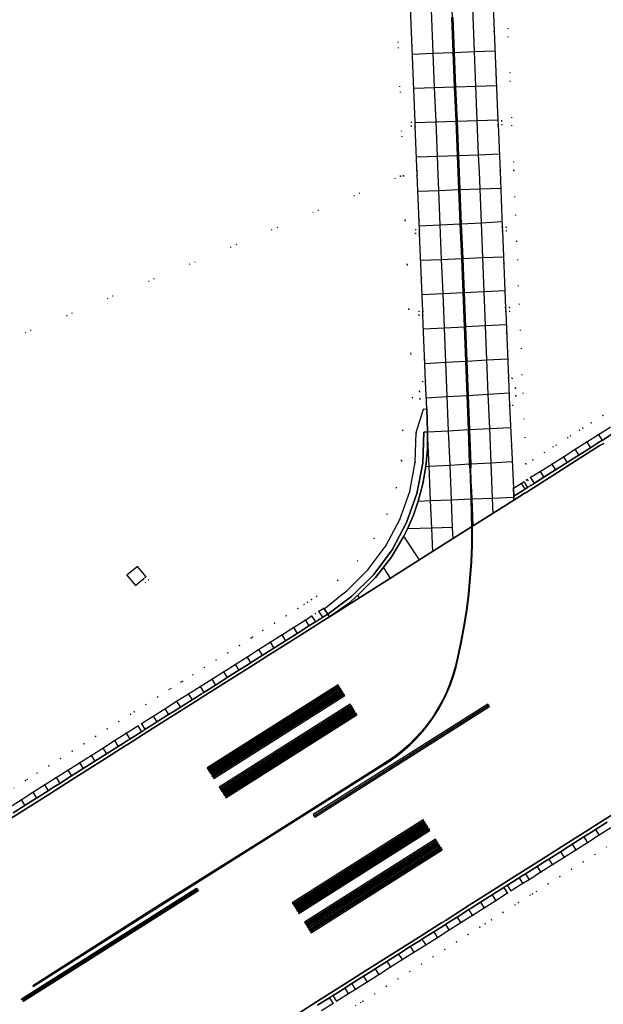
# Model space of a CAD drawing. Header units: metres. Extents: x 174791 to 179073, y 406431 to 409043.
# Tile 269 of 314: x 177790 to 177874, y 408029 to 408172. Entities that reach past the tile are written whole.
import ezdxf

# ---------------------------------------------------------------- set-up
doc = ezdxf.new("R2010")
doc.units = ezdxf.units.M
doc.linetypes.add('DOT', pattern=[6.35, 0, -6.35])
for name, color, linetype in [('terreindeelbegroeid', 254, 'DOT'), ('terreindeelonbegroeid', 254, 'DOT'), ('wegdeel_molgoot', 254, 'Continuous'), ('wegdeel_opstelplaats', 254, 'Continuous'), ('wegdeel_rijbaan', 254, 'Continuous'), ('wegdeel_rolbaan', 254, 'Continuous'), ('wegdeel_start_landingsbaan', 254, 'Continuous'), ('weginrichtingselement_markering_vliegtuigverharding', 254, 'Continuous'), ('weginrichtingselement_voeg_vliegtuigverharding', 254, 'Continuous')]:
    doc.layers.add(name, color=color, linetype=linetype)

msp = doc.modelspace()

# ---------------------------------------------------------------- linework, layer by layer
at = {"layer": 'terreindeelbegroeid'}
for points in [[(177857.673, 408234.903, 0), (177859.114, 408202.646, 0), (177861.28, 408149.804, 0), (177859.283, 408149.705, 0), (177859.008, 408156.402, 0), (177859.588, 408156.426, 0), (177859.564, 408157.005, 0), (177858.984, 408156.982, 0), (177857.281, 408198.521, 0), (177857.86, 408198.545, 0), (177857.836, 408199.124, 0), (177857.257, 408199.1, 0), (177857.138, 408201.997, 0), (177855.648, 408235.407, 0)], [(177846.97, 408156.807, 0), (177846.39, 408156.784, 0), (177846.413, 408156.204, 0), (177846.993, 408156.228, 0), (177847.281, 408149.109, 0), (177845.283, 408149.01, 0), (177843.486, 408193.42, 0), (177845.476, 408193.714, 0)], [(177863.027, 408107.253, 0), (177863.123, 408104.916, 0), (177862.738, 408104.668, 0), (177862.357, 408104.425, 0), (177861.239, 408103.727, 0), (177860.96, 408109.9, 0), (177860.678, 408115.706, 0), (177861.146, 408115.708, 0), (177861.595, 408117.122, 0), (177861.532, 408118.222, 0), (177861.026, 408119.702, 0), (177860.514, 408119.69, 0), (177860.119, 408129.311, 0), (177860.699, 408129.335, 0), (177860.675, 408129.915, 0), (177860.096, 408129.891, 0), (177859.64, 408140.986, 0), (177860.22, 408141.01, 0), (177860.196, 408141.59, 0), (177859.617, 408141.566, 0), (177859.283, 408149.705, 0), (177861.28, 408149.804, 0)], [(177847.599, 408141.262, 0), (177847.019, 408141.239, 0), (177847.043, 408140.659, 0), (177847.622, 408140.682, 0), (177848.078, 408129.425, 0), (177847.498, 408129.401, 0), (177847.522, 408128.822, 0), (177848.101, 408128.845, 0), (177848.492, 408119.191, 0), (177848.045, 408119.189, 0), (177847.596, 408117.775, 0), (177847.659, 408116.675, 0), (177848.172, 408115.174, 0), (177847.146, 408111.832, 0), (177846.993, 408107.511, 0), (177846.19, 408103.262, 0), (177844.755, 408099.183, 0), (177842.721, 408095.367, 0), (177840.135, 408091.902, 0), (177837.056, 408088.866, 0), (177836.3, 408088.261, 0), (177834.703, 408086.966, 0), (177835.76, 408090.397, 0), (177838.623, 408093.22, 0), (177841.027, 408096.442, 0), (177842.919, 408099.99, 0), (177844.253, 408103.783, 0), (177845, 408107.733, 0), (177845.157, 408112.167, 0), (177846.586, 408116.823, 0), (177845.283, 408149.01, 0), (177847.281, 408149.109, 0)], [(177805.16, 408091.186, 0), (177806.475, 408089.635, 0), (177807.472, 408090.504, 0), (177807.866, 408090.051, 0), (177808.318, 408090.446, 0), (177807.924, 408090.898, 0), (177806.654, 408092.395, 0)]]:
    msp.add_polyline3d(points, close=True, dxfattribs=at)
for points in [[(177875.877, 408115.35, 0), (177874.184, 408114.279, 0), (177872.49, 408113.207, 0), (177871.295, 408112.451, 0), (177870.797, 408112.136, 0), (177869.522, 408111.33, 0), (177869.103, 408111.065, 0), (177867.41, 408109.994, 0), (177866.974, 408109.718, 0), (177865.716, 408108.922, 0), (177864.042, 408107.863, 0), (177863.027, 408107.253, 0), (177861.28, 408149.804, 0), (177859.114, 408202.646, 0)], [(177843.486, 408193.42, 0), (177845.283, 408149.01, 0), (177844.856, 408148.989, 0), (177623.793, 408056.686, 0)], [(177623.793, 408056.686, 0), (177844.856, 408148.989, 0), (177845.283, 408149.01, 0), (177846.586, 408116.823, 0), (177845.157, 408112.167, 0), (177845, 408107.733, 0), (177844.253, 408103.783, 0), (177842.919, 408099.99, 0), (177841.027, 408096.442, 0), (177838.623, 408093.22, 0), (177835.76, 408090.397, 0), (177832.686, 408088.065, 0), (177831.944, 408087.606, 0), (177831.371, 408087.237, 0), (177830.861, 408086.878, 0), (177829.962, 408086.3, 0), (177828.275, 408085.235, 0), (177826.579, 408084.166, 0), (177824.884, 408083.096, 0), (177823.398, 408082.158, 0), (177823.189, 408082.027, 0), (177821.494, 408080.957, 0), (177819.799, 408079.887, 0), (177818.103, 408078.818, 0), (177816.408, 408077.749, 0), (177814.713, 408076.679, 0), (177813.233, 408075.746, 0), (177813.018, 408075.61, 0), (177811.557, 408074.688, 0), (177811.322, 408074.54, 0), (177809.627, 408073.47, 0), (177807.932, 408072.401, 0), (177806.224, 408071.323, 0), (177805.69, 408070.975, 0), (177804.008, 408069.912, 0), (177802.314, 408068.842, 0), (177800.619, 408067.771, 0), (177798.924, 408066.701, 0), (177797.23, 408065.63, 0), (177795.535, 408064.56, 0), (177793.841, 408063.489, 0), (177792.146, 408062.418, 0), (177790.721, 408061.518, 0), (177790.451, 408061.348, 0), (177788.757, 408060.277, 0)], [(177875.253, 408112.589, 0), (177873.56, 408111.517, 0), (177871.866, 408110.446, 0), (177870.173, 408109.375, 0), (177868.479, 408108.304, 0), (177866.786, 408107.232, 0), (177865.092, 408106.161, 0), (177863.712, 408105.332, 0), (177863.241, 408104.992, 0), (177863.123, 408104.916, 0), (177863.027, 408107.253, 0), (177864.042, 408107.863, 0), (177865.716, 408108.922, 0), (177866.974, 408109.718, 0), (177867.41, 408109.994, 0), (177869.103, 408111.065, 0), (177869.522, 408111.33, 0), (177870.797, 408112.136, 0), (177871.295, 408112.451, 0), (177872.49, 408113.207, 0), (177874.184, 408114.279, 0), (177875.877, 408115.35, 0)], [(177788.757, 408060.277, 0), (177790.451, 408061.348, 0), (177790.721, 408061.518, 0), (177792.146, 408062.418, 0), (177793.841, 408063.489, 0), (177795.535, 408064.56, 0), (177797.23, 408065.63, 0), (177798.924, 408066.701, 0), (177800.619, 408067.771, 0), (177802.314, 408068.842, 0), (177804.008, 408069.912, 0), (177805.69, 408070.975, 0), (177806.224, 408071.323, 0), (177807.932, 408072.401, 0), (177809.627, 408073.47, 0), (177811.322, 408074.54, 0), (177811.557, 408074.688, 0), (177813.018, 408075.61, 0), (177813.233, 408075.746, 0), (177814.713, 408076.679, 0), (177816.408, 408077.749, 0), (177818.103, 408078.818, 0), (177819.799, 408079.887, 0), (177821.494, 408080.957, 0), (177823.189, 408082.027, 0), (177823.398, 408082.158, 0), (177824.884, 408083.096, 0), (177826.579, 408084.166, 0), (177828.275, 408085.235, 0), (177829.962, 408086.3, 0), (177830.861, 408086.878, 0), (177831.371, 408087.237, 0), (177831.944, 408087.606, 0), (177832.686, 408088.065, 0), (177835.76, 408090.397, 0), (177834.703, 408086.966, 0), (177833.8, 408086.248, 0), (177833.74, 408086.366, 0), (177833.013, 408085.915, 0), (177832.488, 408085.577, 0), (177831.977, 408085.218, 0), (177831.037, 408084.613, 0), (177829.342, 408083.544, 0), (177827.647, 408082.474, 0), (177825.951, 408081.405, 0), (177824.256, 408080.335, 0), (177822.561, 408079.266, 0), (177820.866, 408078.196, 0), (177819.171, 408077.127, 0), (177817.475, 408076.057, 0), (177815.78, 408074.988, 0), (177814.085, 408073.918, 0), (177812.39, 408072.849, 0), (177810.694, 408071.779, 0), (177808.999, 408070.71, 0), (177807.304, 408069.64, 0), (177806.771, 408069.292, 0), (177805.076, 408068.222, 0), (177803.382, 408067.151, 0), (177801.687, 408066.08, 0), (177799.993, 408065.01, 0), (177798.298, 408063.939, 0), (177796.603, 408062.869, 0), (177794.909, 408061.798, 0), (177793.214, 408060.728, 0), (177791.52, 408059.657, 0), (177789.825, 408058.587, 0), (177788.13, 408057.516, 0)], [(177833.372, 408027.968, 0), (177835.066, 408029.043, 0), (177835.597, 408029.373, 0), (177837.289, 408030.441, 0), (177838.331, 408031.075, 0), (177840.026, 408032.148, 0), (177841.721, 408033.221, 0), (177843.416, 408034.294, 0), (177845.111, 408035.367, 0), (177846.806, 408036.44, 0), (177848.501, 408037.513, 0), (177850.196, 408038.586, 0), (177851.89, 408039.658, 0), (177853.585, 408040.731, 0), (177855.28, 408041.804, 0), (177856.975, 408042.877, 0), (177858.67, 408043.95, 0), (177860.365, 408045.023, 0), (177860.886, 408045.36, 0), (177862.584, 408046.431, 0), (177863.503, 408046.992, 0), (177865.198, 408048.064, 0), (177866.892, 408049.135, 0), (177868.587, 408050.207, 0), (177870.281, 408051.278, 0), (177871.976, 408052.35, 0), (177873.67, 408053.422, 0), (177875.365, 408054.493, 0)], [(177874.739, 408051.731, 0), (177873.045, 408050.66, 0), (177871.35, 408049.588, 0), (177869.656, 408048.516, 0), (177867.961, 408047.445, 0), (177866.266, 408046.373, 0), (177864.559, 408045.293, 0), (177863.982, 408044.941, 0), (177863.639, 408044.732, 0), (177861.963, 408043.674, 0), (177861.443, 408043.338, 0), (177859.74, 408042.26, 0), (177858.045, 408041.187, 0), (177857.118, 408040.6, 0), (177856.35, 408040.114, 0), (177854.655, 408039.041, 0), (177852.96, 408037.968, 0), (177851.265, 408036.896, 0), (177849.57, 408035.823, 0), (177847.875, 408034.75, 0), (177846.18, 408033.677, 0), (177844.486, 408032.604, 0), (177842.791, 408031.531, 0), (177841.096, 408030.458, 0), (177839.386, 408029.376, 0), (177839.081, 408029.19, 0), (177838.343, 408028.741, 0)], [(177838.343, 408028.741, 0), (177839.081, 408029.19, 0), (177839.386, 408029.376, 0), (177841.096, 408030.458, 0), (177842.791, 408031.531, 0), (177844.486, 408032.604, 0), (177846.18, 408033.677, 0), (177847.875, 408034.75, 0), (177849.57, 408035.823, 0), (177851.265, 408036.896, 0), (177852.96, 408037.968, 0), (177854.655, 408039.041, 0), (177856.35, 408040.114, 0), (177857.118, 408040.6, 0), (177858.045, 408041.187, 0), (177859.74, 408042.26, 0), (177861.443, 408043.338, 0), (177861.963, 408043.674, 0), (177863.639, 408044.732, 0), (177863.982, 408044.941, 0), (177864.559, 408045.293, 0), (177866.266, 408046.373, 0), (177867.961, 408047.445, 0), (177869.656, 408048.516, 0), (177871.35, 408049.588, 0), (177873.045, 408050.66, 0), (177874.739, 408051.731, 0)]]:
    msp.add_polyline3d(points, dxfattribs=at)
at = {"layer": 'terreindeelonbegroeid'}
for points in [[(177846.993, 408156.228, 0), (177846.413, 408156.204, 0), (177846.39, 408156.784, 0), (177846.97, 408156.807, 0)], [(177859.008, 408156.402, 0), (177858.984, 408156.982, 0), (177859.564, 408157.005, 0), (177859.588, 408156.426, 0)], [(177847.622, 408140.682, 0), (177847.043, 408140.659, 0), (177847.019, 408141.239, 0), (177847.599, 408141.262, 0)], [(177859.64, 408140.986, 0), (177859.617, 408141.566, 0), (177860.196, 408141.59, 0), (177860.22, 408141.01, 0)], [(177848.101, 408128.845, 0), (177847.522, 408128.822, 0), (177847.498, 408129.401, 0), (177848.078, 408129.425, 0)], [(177860.119, 408129.311, 0), (177860.096, 408129.891, 0), (177860.675, 408129.915, 0), (177860.699, 408129.335, 0)], [(177848.651, 408115.232, 0), (177848.172, 408115.174, 0), (177847.659, 408116.675, 0), (177847.596, 408117.775, 0), (177848.045, 408119.189, 0), (177848.492, 408119.191, 0)], [(177860.678, 408115.706, 0), (177860.514, 408119.69, 0), (177861.026, 408119.702, 0), (177861.532, 408118.222, 0), (177861.595, 408117.122, 0), (177861.146, 408115.708, 0)], [(177863.774, 408104.147, 0), (177863.338, 408103.872, 0), (177863.268, 408103.828, 0), (177862.785, 408104.593, 0), (177862.738, 408104.668, 0), (177863.123, 408104.916, 0), (177863.241, 408104.992, 0), (177863.302, 408104.895, 0)], [(177864.264, 408104.457, 0), (177863.774, 408104.147, 0), (177863.302, 408104.895, 0), (177863.241, 408104.992, 0), (177863.712, 408105.332, 0), (177863.792, 408105.205, 0)], [(177807.472, 408090.504, 0), (177807.924, 408090.898, 0), (177808.318, 408090.446, 0), (177807.866, 408090.051, 0)], [(177833.043, 408084.696, 0), (177832.516, 408084.364, 0), (177832.056, 408085.093, 0), (177831.977, 408085.218, 0), (177832.488, 408085.577, 0)], [(177833.572, 408085.03, 0), (177833.448, 408084.952, 0), (177833.043, 408084.696, 0), (177832.488, 408085.577, 0), (177833.013, 408085.915, 0), (177833.111, 408085.761, 0)], [(177807.838, 408068.794, 0), (177807.305, 408068.447, 0), (177806.865, 408069.143, 0), (177806.771, 408069.292, 0), (177807.304, 408069.64, 0), (177807.403, 408069.483, 0)], [(177860.886, 408045.36, 0), (177860.365, 408045.023, 0), (177860.232, 408045.234, 0), (177859.83, 408045.868, 0), (177860.353, 408046.206, 0), (177860.756, 408045.565, 0)], [(177835.597, 408029.373, 0), (177835.066, 408029.043, 0), (177834.945, 408029.234, 0), (177834.53, 408029.887, 0), (177835.063, 408030.219, 0), (177835.473, 408029.569, 0)]]:
    msp.add_polyline3d(points, close=True, dxfattribs=at)
at = {"layer": 'wegdeel_molgoot'}
msp.add_polyline3d([(177834.557, 408085.081, 0), (177834.295, 408085.486, 0), (177837.776, 408088.079, 0), (177840.96, 408091.226, 0), (177843.635, 408094.816, 0), (177845.741, 408098.767, 0), (177847.23, 408102.989, 0), (177848.069, 408107.387, 0), (177848.237, 408111.861, 0), (177848.787, 408111.914, 0), (177848.768, 408109.404, 0), (177848.542, 408106.904, 0), (177848.093, 408104.361, 0), (177847.431, 408101.865, 0), (177846.721, 408099.829, 0), (177845.869, 408097.849, 0), (177845.351, 408096.808, 0), (177843.476, 408093.685, 0), (177841.241, 408090.809, 0), (177838.679, 408088.22, 0), (177837.24, 408086.984, 0)], close=True, dxfattribs=at)
for points in [[(177874.321, 408110.223, 0), (177873.676, 408109.878, 0), (177870.317, 408107.738, 0), (177866.959, 408105.598, 0), (177863.6, 408103.457, 0), (177863.045, 408103.077, 0), (177862.949, 408103.048, 0), (177861.296, 408102.022, 0), (177861.278, 408102.572, 0), (177862.687, 408103.462, 0), (177862.769, 408103.513, 0), (177862.886, 408103.587, 0), (177863.268, 408103.828, 0), (177863.338, 408103.872, 0), (177863.774, 408104.147, 0), (177864.264, 408104.457, 0), (177865.627, 408105.316, 0), (177866.705, 408105.998, 0), (177867.32, 408106.387, 0), (177869.014, 408107.458, 0), (177870.071, 408108.127, 0), (177870.707, 408108.53, 0), (177872.401, 408109.601, 0), (177873.437, 408110.256, 0), (177874.053, 408110.646, 0), (177874.094, 408110.672, 0), (177875.788, 408111.743, 0)], [(177788.664, 408056.671, 0), (177790.359, 408057.741, 0), (177790.577, 408057.879, 0), (177792.054, 408058.812, 0), (177793.748, 408059.882, 0), (177793.951, 408060.011, 0), (177794.547, 408060.387, 0), (177795.443, 408060.953, 0), (177797.137, 408062.023, 0), (177797.919, 408062.517, 0), (177798.832, 408063.094, 0), (177800.527, 408064.164, 0), (177801.301, 408064.653, 0), (177802.221, 408065.235, 0), (177803.916, 408066.306, 0), (177804.672, 408066.784, 0), (177805.249, 408067.148, 0), (177805.611, 408067.376, 0), (177807.305, 408068.447, 0), (177807.838, 408068.794, 0), (177808.634, 408069.297, 0), (177809.533, 408069.864, 0), (177811.228, 408070.933, 0), (177812.017, 408071.431, 0), (177812.923, 408072.003, 0), (177814.618, 408073.072, 0), (177815.408, 408073.57, 0), (177816.004, 408073.947, 0), (177816.314, 408074.142, 0), (177818.009, 408075.211, 0), (177819.37, 408076.07, 0), (177819.704, 408076.281, 0), (177821.399, 408077.35, 0), (177822.736, 408078.193, 0), (177823.095, 408078.42, 0), (177824.79, 408079.489, 0), (177826.101, 408080.317, 0), (177826.485, 408080.559, 0), (177826.719, 408080.707, 0), (177828.18, 408081.628, 0), (177829.875, 408082.698, 0), (177830.084, 408082.829, 0), (177831.571, 408083.767, 0), (177832.516, 408084.364, 0), (177833.043, 408084.696, 0), (177833.448, 408084.952, 0), (177833.572, 408085.03, 0), (177834.058, 408085.336, 0), (177834.295, 408085.486, 0), (177834.557, 408085.081, 0), (177834.295, 408084.96, 0), (177833.685, 408084.576, 0), (177830.325, 408082.448, 0), (177826.964, 408080.319, 0), (177826.357, 408079.911, 0), (177822.988, 408077.793, 0), (177819.619, 408075.675, 0), (177816.25, 408073.557, 0), (177815.658, 408073.173, 0), (177812.27, 408071.031, 0), (177808.889, 408068.893, 0), (177805.5, 408066.751, 0), (177804.933, 408066.371, 0), (177801.56, 408064.242, 0), (177798.178, 408062.107, 0), (177794.805, 408059.978, 0), (177794.217, 408059.59, 0), (177790.844, 408057.456, 0), (177787.473, 408055.323, 0)], [(177829.976, 408027.566, 0), (177833.345, 408029.702, 0), (177836.714, 408031.839, 0), (177840.083, 408033.975, 0), (177840.708, 408034.354, 0), (177844.075, 408036.485, 0), (177847.444, 408038.617, 0), (177850.811, 408040.748, 0), (177851.449, 408041.148, 0), (177854.816, 408043.284, 0), (177858.183, 408045.42, 0), (177861.55, 408047.556, 0), (177862.155, 408047.914, 0), (177865.525, 408050.048, 0), (177868.895, 408052.181, 0), (177872.265, 408054.314, 0), (177872.859, 408054.687, 0), (177876.23, 408056.821, 0)], [(177874.83, 408055.338, 0), (177873.136, 408054.267, 0), (177873.128, 408054.262, 0), (177872.535, 408053.887, 0), (177871.441, 408053.195, 0), (177869.747, 408052.124, 0), (177869.164, 408051.755, 0), (177868.052, 408051.052, 0), (177866.358, 408049.98, 0), (177865.793, 408049.624, 0), (177864.663, 408048.909, 0), (177862.969, 408047.837, 0), (177862.41, 408047.496, 0), (177862.051, 408047.277, 0), (177861.818, 408047.13, 0), (177860.353, 408046.206, 0), (177859.83, 408045.868, 0), (177858.452, 408044.995, 0), (177858.135, 408044.795, 0), (177856.44, 408043.722, 0), (177855.083, 408042.863, 0), (177854.745, 408042.649, 0), (177853.05, 408041.576, 0), (177851.714, 408040.73, 0), (177851.356, 408040.503, 0), (177851.077, 408040.327, 0), (177849.661, 408039.43, 0), (177847.966, 408038.358, 0), (177847.71, 408038.196, 0), (177846.271, 408037.285, 0), (177844.576, 408036.212, 0), (177844.342, 408036.064, 0), (177842.881, 408035.139, 0), (177841.186, 408034.066, 0), (177840.975, 408033.932, 0), (177840.358, 408033.541, 0), (177839.491, 408032.993, 0), (177837.796, 408031.92, 0), (177836.97, 408031.417, 0), (177836.755, 408031.287, 0), (177835.063, 408030.219, 0), (177834.53, 408029.887, 0), (177833.602, 408029.298, 0), (177832.836, 408028.813, 0)]]:
    msp.add_polyline3d(points, dxfattribs=at)
at = {"layer": 'wegdeel_opstelplaats'}
msp.add_polyline3d([(177807.924, 408090.898, 0), (177807.472, 408090.504, 0), (177806.475, 408089.635, 0), (177805.16, 408091.186, 0), (177806.654, 408092.395, 0)], close=True, dxfattribs=at)
at = {"layer": 'wegdeel_rijbaan'}
for points in [[(177848.787, 408111.914, 0), (177848.237, 408111.861, 0), (177848.069, 408107.387, 0), (177847.23, 408102.989, 0), (177845.741, 408098.767, 0), (177843.635, 408094.816, 0), (177840.96, 408091.226, 0), (177837.776, 408088.079, 0), (177834.295, 408085.486, 0), (177833.8, 408086.248, 0), (177834.703, 408086.966, 0), (177836.3, 408088.261, 0), (177837.056, 408088.866, 0), (177840.135, 408091.902, 0), (177842.721, 408095.367, 0), (177844.755, 408099.183, 0), (177846.19, 408103.262, 0), (177846.993, 408107.511, 0), (177847.146, 408111.832, 0), (177848.172, 408115.174, 0), (177848.651, 408115.232, 0)], [(177863.268, 408103.828, 0), (177862.886, 408103.587, 0), (177862.769, 408103.513, 0), (177862.687, 408103.462, 0), (177861.278, 408102.572, 0), (177861.239, 408103.727, 0), (177862.357, 408104.425, 0), (177862.738, 408104.668, 0), (177862.785, 408104.593, 0)], [(177833.8, 408086.248, 0), (177834.295, 408085.486, 0), (177834.058, 408085.336, 0), (177833.572, 408085.03, 0), (177833.111, 408085.761, 0), (177833.013, 408085.915, 0), (177833.74, 408086.366, 0)], [(177832.516, 408084.364, 0), (177831.571, 408083.767, 0), (177830.084, 408082.829, 0), (177829.875, 408082.698, 0), (177828.18, 408081.628, 0), (177826.719, 408080.707, 0), (177826.485, 408080.559, 0), (177826.101, 408080.317, 0), (177824.79, 408079.489, 0), (177823.095, 408078.42, 0), (177822.736, 408078.193, 0), (177821.399, 408077.35, 0), (177819.704, 408076.281, 0), (177819.37, 408076.07, 0), (177818.009, 408075.211, 0), (177816.314, 408074.142, 0), (177816.004, 408073.947, 0), (177815.408, 408073.57, 0), (177814.618, 408073.072, 0), (177812.923, 408072.003, 0), (177812.017, 408071.431, 0), (177811.228, 408070.933, 0), (177809.533, 408069.864, 0), (177808.634, 408069.297, 0), (177807.838, 408068.794, 0), (177807.403, 408069.483, 0), (177807.304, 408069.64, 0), (177808.999, 408070.71, 0), (177810.694, 408071.779, 0), (177812.39, 408072.849, 0), (177814.085, 408073.918, 0), (177815.78, 408074.988, 0), (177817.475, 408076.057, 0), (177819.171, 408077.127, 0), (177820.866, 408078.196, 0), (177822.561, 408079.266, 0), (177824.256, 408080.335, 0), (177825.951, 408081.405, 0), (177827.647, 408082.474, 0), (177829.342, 408083.544, 0), (177831.037, 408084.613, 0), (177831.977, 408085.218, 0), (177832.056, 408085.093, 0)], [(177860.365, 408045.023, 0), (177858.67, 408043.95, 0), (177856.975, 408042.877, 0), (177855.28, 408041.804, 0), (177853.585, 408040.731, 0), (177851.89, 408039.658, 0), (177850.196, 408038.586, 0), (177848.501, 408037.513, 0), (177846.806, 408036.44, 0), (177845.111, 408035.367, 0), (177843.416, 408034.294, 0), (177841.721, 408033.221, 0), (177840.026, 408032.148, 0), (177838.331, 408031.075, 0), (177837.289, 408030.441, 0), (177835.597, 408029.373, 0), (177835.473, 408029.569, 0), (177835.063, 408030.219, 0), (177836.755, 408031.287, 0), (177836.97, 408031.417, 0), (177837.796, 408031.92, 0), (177839.491, 408032.993, 0), (177840.358, 408033.541, 0), (177840.975, 408033.932, 0), (177841.186, 408034.066, 0), (177842.881, 408035.139, 0), (177844.342, 408036.064, 0), (177844.576, 408036.212, 0), (177846.271, 408037.285, 0), (177847.71, 408038.196, 0), (177847.966, 408038.358, 0), (177849.661, 408039.43, 0), (177851.077, 408040.327, 0), (177851.356, 408040.503, 0), (177851.714, 408040.73, 0), (177853.05, 408041.576, 0), (177854.745, 408042.649, 0), (177855.083, 408042.863, 0), (177856.44, 408043.722, 0), (177858.135, 408044.795, 0), (177858.452, 408044.995, 0), (177859.83, 408045.868, 0), (177860.232, 408045.234, 0)]]:
    msp.add_polyline3d(points, close=True, dxfattribs=at)
for points in [[(177875.788, 408111.743, 0), (177874.094, 408110.672, 0), (177874.053, 408110.646, 0), (177873.437, 408110.256, 0), (177872.401, 408109.601, 0), (177870.707, 408108.53, 0), (177870.071, 408108.127, 0), (177869.014, 408107.458, 0), (177867.32, 408106.387, 0), (177866.705, 408105.998, 0), (177865.627, 408105.316, 0), (177864.264, 408104.457, 0), (177863.792, 408105.205, 0), (177863.712, 408105.332, 0), (177865.092, 408106.161, 0), (177866.786, 408107.232, 0), (177868.479, 408108.304, 0), (177870.173, 408109.375, 0), (177871.866, 408110.446, 0), (177873.56, 408111.517, 0), (177875.253, 408112.589, 0)], [(177788.13, 408057.516, 0), (177789.825, 408058.587, 0), (177791.52, 408059.657, 0), (177793.214, 408060.728, 0), (177794.909, 408061.798, 0), (177796.603, 408062.869, 0), (177798.298, 408063.939, 0), (177799.993, 408065.01, 0), (177801.687, 408066.08, 0), (177803.382, 408067.151, 0), (177805.076, 408068.222, 0), (177806.771, 408069.292, 0), (177806.865, 408069.143, 0), (177807.305, 408068.447, 0), (177805.611, 408067.376, 0), (177805.249, 408067.148, 0), (177804.672, 408066.784, 0), (177803.916, 408066.306, 0), (177802.221, 408065.235, 0), (177801.301, 408064.653, 0), (177800.527, 408064.164, 0), (177798.832, 408063.094, 0), (177797.919, 408062.517, 0), (177797.137, 408062.023, 0), (177795.443, 408060.953, 0), (177794.547, 408060.387, 0), (177793.951, 408060.011, 0), (177793.748, 408059.882, 0), (177792.054, 408058.812, 0), (177790.577, 408057.879, 0), (177790.359, 408057.741, 0), (177788.664, 408056.671, 0)], [(177875.365, 408054.493, 0), (177873.67, 408053.422, 0), (177871.976, 408052.35, 0), (177870.281, 408051.278, 0), (177868.587, 408050.207, 0), (177866.892, 408049.135, 0), (177865.198, 408048.064, 0), (177863.503, 408046.992, 0), (177862.584, 408046.431, 0), (177860.886, 408045.36, 0), (177860.756, 408045.565, 0), (177860.353, 408046.206, 0), (177861.818, 408047.13, 0), (177862.051, 408047.277, 0), (177862.41, 408047.496, 0), (177862.969, 408047.837, 0), (177864.663, 408048.909, 0), (177865.793, 408049.624, 0), (177866.358, 408049.98, 0), (177868.052, 408051.052, 0), (177869.164, 408051.755, 0), (177869.747, 408052.124, 0), (177871.441, 408053.195, 0), (177872.535, 408053.887, 0), (177873.128, 408054.262, 0), (177873.136, 408054.267, 0), (177874.83, 408055.338, 0)], [(177832.836, 408028.813, 0), (177833.602, 408029.298, 0), (177834.53, 408029.887, 0), (177834.945, 408029.234, 0), (177835.066, 408029.043, 0), (177833.372, 408027.968, 0)]]:
    msp.add_polyline3d(points, dxfattribs=at)
at = {"layer": 'wegdeel_rolbaan'}
msp.add_polyline3d([(177857.281, 408198.521, 0), (177858.984, 408156.982, 0), (177859.008, 408156.402, 0), (177859.283, 408149.705, 0), (177859.617, 408141.566, 0), (177859.64, 408140.986, 0), (177860.096, 408129.891, 0), (177860.119, 408129.311, 0), (177860.514, 408119.69, 0), (177860.678, 408115.706, 0), (177860.96, 408109.9, 0), (177861.239, 408103.727, 0), (177861.278, 408102.572, 0), (177861.296, 408102.022, 0), (177852.559, 408096.481, 0), (177834.557, 408085.081, 0), (177837.24, 408086.984, 0), (177838.679, 408088.22, 0), (177841.241, 408090.809, 0), (177843.476, 408093.685, 0), (177845.351, 408096.808, 0), (177845.869, 408097.849, 0), (177846.721, 408099.829, 0), (177847.431, 408101.865, 0), (177848.093, 408104.361, 0), (177848.542, 408106.904, 0), (177848.768, 408109.404, 0), (177848.787, 408111.914, 0), (177848.651, 408115.232, 0), (177848.492, 408119.191, 0), (177848.101, 408128.845, 0), (177848.078, 408129.425, 0), (177847.622, 408140.682, 0), (177847.599, 408141.262, 0), (177847.281, 408149.109, 0), (177846.993, 408156.228, 0), (177846.97, 408156.807, 0), (177845.476, 408193.714, 0)], dxfattribs=at)
at = {"layer": 'wegdeel_start_landingsbaan'}
for points in [[(177787.473, 408055.323, 0), (177790.844, 408057.456, 0), (177794.217, 408059.59, 0), (177794.805, 408059.978, 0), (177798.178, 408062.107, 0), (177801.56, 408064.242, 0), (177804.933, 408066.371, 0), (177805.5, 408066.751, 0), (177808.889, 408068.893, 0), (177812.27, 408071.031, 0), (177815.658, 408073.173, 0), (177816.25, 408073.557, 0), (177819.619, 408075.675, 0), (177822.988, 408077.793, 0), (177826.357, 408079.911, 0), (177826.964, 408080.319, 0), (177830.325, 408082.448, 0), (177833.685, 408084.576, 0), (177834.295, 408084.96, 0), (177834.557, 408085.081, 0), (177852.559, 408096.481, 0), (177861.296, 408102.022, 0), (177862.949, 408103.048, 0), (177863.045, 408103.077, 0), (177863.6, 408103.457, 0), (177866.959, 408105.598, 0), (177870.317, 408107.738, 0), (177873.676, 408109.878, 0), (177874.321, 408110.223, 0)], [(177876.23, 408056.821, 0), (177872.859, 408054.687, 0), (177872.265, 408054.314, 0), (177868.895, 408052.181, 0), (177865.525, 408050.048, 0), (177862.155, 408047.914, 0), (177861.55, 408047.556, 0), (177858.183, 408045.42, 0), (177854.816, 408043.284, 0), (177851.449, 408041.148, 0), (177850.811, 408040.748, 0), (177847.444, 408038.617, 0), (177844.075, 408036.485, 0), (177840.708, 408034.354, 0), (177840.083, 408033.975, 0), (177836.714, 408031.839, 0), (177833.345, 408029.702, 0), (177829.976, 408027.566, 0)]]:
    msp.add_polyline3d(points, dxfattribs=at)
at = {"layer": 'weginrichtingselement_markering_vliegtuigverharding'}
for points in [[(177854.912, 408106.695, 0), (177854.88, 408107.264, 0), (177854.688, 408112.227, 0), (177854.496, 408117.188, 0), (177854.304, 408122.153, 0), (177854.111, 408127.151, 0), (177853.918, 408132.123, 0), (177853.825, 408134.534, 0), (177853.722, 408137.032, 0), (177853.515, 408142.065, 0), (177853.31, 408147.018, 0), (177853.106, 408151.968, 0), (177852.902, 408156.935, 0), (177852.696, 408161.931, 0), (177852.49, 408166.912, 0), (177852.282, 408171.963, 0)], [(177852.432, 408171.97, 0), (177852.641, 408166.918, 0), (177852.846, 408161.936, 0), (177853.052, 408156.94, 0), (177853.256, 408151.974, 0), (177853.46, 408147.024, 0), (177853.665, 408142.073, 0), (177853.872, 408137.039, 0), (177853.975, 408134.54, 0), (177854.068, 408132.13, 0), (177854.261, 408127.159, 0), (177854.454, 408122.161, 0), (177854.646, 408117.197, 0), (177854.838, 408112.235, 0), (177855.03, 408107.273, 0), (177855.062, 408106.699, 0)], [(177854.912, 408106.695, 0), (177855.042, 408102.184, 0), (177855.101, 408100.115, 0), (177855.146, 408097.765, 0), (177855.123, 408095.414, 0), (177855.031, 408093.065, 0), (177854.872, 408090.72, 0), (177854.645, 408088.381, 0), (177854.351, 408086.049, 0), (177853.989, 408083.726, 0), (177853.56, 408081.415, 0), (177853.064, 408079.117, 0), (177852.769, 408077.827, 0), (177852.402, 408076.556, 0), (177851.963, 408075.307, 0), (177851.454, 408074.086, 0), (177850.876, 408072.895, 0), (177850.232, 408071.739, 0), (177849.524, 408070.621, 0), (177848.753, 408069.546, 0), (177847.923, 408068.515, 0), (177847.035, 408067.534, 0), (177846.093, 408066.604, 0), (177845.1, 408065.729, 0), (177844.059, 408064.912, 0), (177842.974, 408064.156, 0), (177841.847, 408063.462, 0), (177824.972, 408052.784, 0), (177808.711, 408042.576, 0), (177791.517, 408031.622, 0), (177791.598, 408031.496, 0), (177808.791, 408042.449, 0), (177825.052, 408052.657, 0), (177841.927, 408063.335, 0), (177843.06, 408064.033, 0), (177844.153, 408064.795, 0), (177845.2, 408065.617, 0), (177846.199, 408066.498, 0), (177847.146, 408067.433, 0), (177848.039, 408068.421, 0), (177848.874, 408069.458, 0), (177849.65, 408070.54, 0), (177850.363, 408071.665, 0), (177851.01, 408072.828, 0), (177851.591, 408074.026, 0), (177852.103, 408075.255, 0), (177852.545, 408076.511, 0), (177852.915, 408077.79, 0), (177853.211, 408079.088, 0), (177853.707, 408081.389, 0), (177854.137, 408083.704, 0), (177854.499, 408086.03, 0), (177854.795, 408088.366, 0), (177855.022, 408090.71, 0), (177855.181, 408093.058, 0), (177855.273, 408095.411, 0), (177855.296, 408097.765, 0), (177855.251, 408100.119, 0), (177855.192, 408102.191, 0), (177855.119, 408104.703, 0), (177855.062, 408106.699, 0)], [(177835.799, 408075.222, 0), (177816.798, 408063.196, 0), (177816.878, 408063.069, 0), (177835.879, 408075.095, 0), (177835.799, 408075.222, 0)], [(177816.946, 408062.963, 0), (177817.026, 408062.836, 0), (177836.027, 408074.861, 0), (177835.947, 408074.988, 0), (177816.946, 408062.963, 0)], [(177817.094, 408062.729, 0), (177817.174, 408062.602, 0), (177836.175, 408074.627, 0), (177836.095, 408074.754, 0), (177817.094, 408062.729, 0)], [(177817.242, 408062.495, 0), (177817.322, 408062.368, 0), (177836.323, 408074.394, 0), (177836.243, 408074.52, 0), (177817.242, 408062.495, 0)], [(177817.39, 408062.261, 0), (177817.47, 408062.134, 0), (177836.471, 408074.16, 0), (177836.391, 408074.287, 0), (177817.39, 408062.261, 0)], [(177817.538, 408062.027, 0), (177836.539, 408074.053, 0), (177836.619, 408073.926, 0), (177817.618, 408061.901, 0), (177817.538, 408062.027, 0)], [(177836.765, 408073.691, 0), (177836.687, 408073.819, 0), (177817.686, 408061.794, 0), (177817.766, 408061.667, 0), (177836.765, 408073.691, 0)], [(177837.575, 408072.415, 0), (177818.574, 408060.39, 0), (177818.654, 408060.263, 0), (177837.655, 408072.289, 0), (177837.575, 408072.415, 0)], [(177818.722, 408060.156, 0), (177818.802, 408060.029, 0), (177837.803, 408072.055, 0), (177837.723, 408072.182, 0), (177818.722, 408060.156, 0)], [(177832.188, 408056.436, 0), (177832.295, 408056.267, 0), (177857.632, 408072.282, 0), (177857.525, 408072.451, 0), (177832.188, 408056.436, 0)], [(177832.327, 408056.218, 0), (177832.434, 408056.049, 0), (177857.755, 408072.081, 0), (177857.648, 408072.25, 0), (177832.327, 408056.218, 0)], [(177818.87, 408059.922, 0), (177818.95, 408059.796, 0), (177837.951, 408071.821, 0), (177837.871, 408071.948, 0), (177818.87, 408059.922, 0)], [(177819.018, 408059.689, 0), (177819.098, 408059.562, 0), (177838.099, 408071.587, 0), (177838.019, 408071.714, 0), (177819.018, 408059.689, 0)], [(177819.166, 408059.455, 0), (177819.246, 408059.328, 0), (177838.247, 408071.354, 0), (177838.167, 408071.48, 0), (177819.166, 408059.455, 0)], [(177819.314, 408059.221, 0), (177838.315, 408071.247, 0), (177838.395, 408071.12, 0), (177819.394, 408059.094, 0), (177819.314, 408059.221, 0)], [(177838.541, 408070.885, 0), (177838.463, 408071.013, 0), (177819.462, 408058.987, 0), (177819.542, 408058.861, 0), (177838.541, 408070.885, 0)], [(177848.157, 408055.667, 0), (177829.156, 408043.642, 0), (177829.236, 408043.515, 0), (177848.237, 408055.541, 0), (177848.157, 408055.667, 0)], [(177829.304, 408043.408, 0), (177829.384, 408043.281, 0), (177848.385, 408055.307, 0), (177848.305, 408055.434, 0), (177829.304, 408043.408, 0)], [(177829.452, 408043.174, 0), (177829.532, 408043.048, 0), (177848.533, 408055.073, 0), (177848.453, 408055.2, 0), (177829.452, 408043.174, 0)], [(177829.6, 408042.94, 0), (177829.68, 408042.814, 0), (177848.681, 408054.839, 0), (177848.601, 408054.966, 0), (177829.6, 408042.94, 0)], [(177829.747, 408042.707, 0), (177829.828, 408042.58, 0), (177848.829, 408054.605, 0), (177848.749, 408054.732, 0), (177829.747, 408042.707, 0)], [(177829.896, 408042.473, 0), (177848.897, 408054.498, 0), (177848.977, 408054.372, 0), (177829.976, 408042.346, 0), (177829.896, 408042.473, 0)], [(177849.123, 408054.136, 0), (177849.045, 408054.265, 0), (177830.043, 408042.239, 0), (177830.124, 408042.112, 0), (177849.123, 408054.136, 0)], [(177849.933, 408052.861, 0), (177830.932, 408040.836, 0), (177831.012, 408040.709, 0), (177850.013, 408052.734, 0), (177849.933, 408052.861, 0)], [(177831.08, 408040.602, 0), (177831.16, 408040.475, 0), (177850.161, 408052.501, 0), (177850.081, 408052.627, 0), (177831.08, 408040.602, 0)], [(177831.228, 408040.368, 0), (177831.308, 408040.241, 0), (177850.309, 408052.267, 0), (177850.229, 408052.393, 0), (177831.228, 408040.368, 0)], [(177831.376, 408040.134, 0), (177831.456, 408040.008, 0), (177850.457, 408052.033, 0), (177850.377, 408052.16, 0), (177831.376, 408040.134, 0)], [(177831.523, 408039.9, 0), (177831.604, 408039.774, 0), (177850.605, 408051.799, 0), (177850.525, 408051.926, 0), (177831.523, 408039.9, 0)], [(177831.672, 408039.667, 0), (177850.673, 408051.692, 0), (177850.753, 408051.565, 0), (177831.752, 408039.54, 0), (177831.672, 408039.667, 0)], [(177850.899, 408051.33, 0), (177850.821, 408051.458, 0), (177831.819, 408039.433, 0), (177831.9, 408039.306, 0), (177850.899, 408051.33, 0)], [(177815.284, 408045.767, 0), (177815.391, 408045.598, 0), (177790, 408029.556, 0), (177789.893, 408029.725, 0), (177815.284, 408045.767, 0)], [(177790.166, 408029.316, 0), (177790.059, 408029.485, 0), (177815.442, 408045.535, 0), (177815.549, 408045.366, 0), (177790.166, 408029.316, 0)]]:
    msp.add_polyline3d(points, dxfattribs=at)
at = {"layer": 'weginrichtingselement_voeg_vliegtuigverharding'}
for p, q in [((177847.591, 408093.342), (177845.351, 408096.808)), ((177843.398, 408090.698), (177842.41, 408092.182)), ((177838.679, 408088.22), (177838.656, 408088.254)), ((177838.919, 408087.87), (177838.679, 408088.22))]:
    msp.add_line(p, q, dxfattribs=at)
for points in [[(177850.311, 408149.259, 0), (177850.205, 408151.861, 0), (177850.002, 408156.843, 0), (177849.798, 408161.839, 0), (177849.596, 408166.797, 0), (177849.391, 408171.822, 0), (177849.188, 408176.793, 0), (177849.135, 408178.086, 0), (177849.124, 408178.378, 0), (177849.111, 408178.673, 0), (177849.099, 408178.973, 0), (177848.986, 408181.757, 0), (177848.782, 408186.763, 0), (177848.579, 408191.721, 0), (177848.375, 408196.737, 0), (177848.172, 408201.709, 0)], [(177853.295, 408149.407, 0), (177853.19, 408151.972, 0), (177852.988, 408156.938, 0), (177852.784, 408161.934, 0), (177852.58, 408166.915, 0), (177852.374, 408171.968, 0), (177852.218, 408175.783, 0), (177852.172, 408176.927, 0), (177852.169, 408176.999, 0), (177852.157, 408177.28, 0), (177852.143, 408177.628, 0), (177852.131, 408177.924, 0), (177852.119, 408178.221, 0), (177852.107, 408178.514, 0), (177852.095, 408178.802, 0), (177852.083, 408179.106, 0), (177852.047, 408179.991, 0), (177851.97, 408181.873, 0), (177851.764, 408186.915, 0), (177851.562, 408191.869, 0), (177851.356, 408196.9, 0), (177851.156, 408201.811, 0)], [(177856.284, 408149.556, 0), (177856.182, 408152.082, 0), (177855.983, 408157.033, 0), (177855.781, 408162.029, 0), (177855.58, 408167.034, 0), (177855.375, 408172.114, 0), (177855.176, 408177.062, 0), (177855.124, 408178.356, 0), (177855.112, 408178.652, 0), (177855.1, 408178.932, 0), (177855.088, 408179.24, 0), (177854.977, 408181.991, 0), (177854.773, 408187.068, 0), (177854.573, 408192.019, 0), (177854.37, 408197.065, 0), (177854.175, 408201.902, 0)], [(177846.57, 408166.678, 0), (177849.596, 408166.797, 0), (177852.49, 408166.912, 0), (177852.58, 408166.915, 0), (177852.641, 408166.918, 0), (177855.58, 408167.034, 0), (177858.579, 408167.152, 0)], [(177846.771, 408161.743, 0), (177849.798, 408161.839, 0), (177852.696, 408161.931, 0), (177852.784, 408161.934, 0), (177852.846, 408161.936, 0), (177855.781, 408162.029, 0), (177858.775, 408162.124, 0)], [(177846.972, 408156.747, 0), (177850.002, 408156.843, 0), (177852.902, 408156.935, 0), (177852.988, 408156.938, 0), (177853.052, 408156.94, 0), (177855.983, 408157.033, 0), (177858.947, 408157.127, 0)], [(177847.195, 408151.75, 0), (177850.205, 408151.861, 0), (177853.106, 408151.968, 0), (177853.19, 408151.972, 0), (177853.256, 408151.974, 0), (177856.182, 408152.082, 0), (177859.184, 408152.193, 0)], [(177852.465, 408096.424, 0), (177852.398, 408098.054, 0), (177852.235, 408102.067, 0), (177852.03, 408107.102, 0), (177851.827, 408112.075, 0), (177851.625, 408117.021, 0), (177851.423, 408121.989, 0), (177851.219, 408126.991, 0), (177851.015, 408131.983, 0), (177850.814, 408136.913, 0), (177850.611, 408141.911, 0), (177850.407, 408146.904, 0), (177850.311, 408149.259, 0)], [(177855.382, 408098.267, 0), (177855.222, 408102.192, 0), (177855.175, 408103.337, 0), (177855.119, 408104.703, 0), (177855.014, 408107.272, 0), (177854.812, 408112.234, 0), (177854.609, 408117.195, 0), (177854.407, 408122.158, 0), (177854.203, 408127.156, 0), (177854, 408132.127, 0), (177853.8, 408137.036, 0), (177853.595, 408142.07, 0), (177853.392, 408147.021, 0), (177853.295, 408149.407, 0)], [(177858.277, 408100.091, 0), (177858.187, 408102.316, 0), (177857.981, 408107.441, 0), (177857.781, 408112.391, 0), (177857.581, 408117.369, 0), (177857.381, 408122.327, 0), (177857.18, 408127.32, 0), (177856.98, 408132.271, 0), (177856.784, 408137.158, 0), (177856.579, 408142.228, 0), (177856.381, 408147.138, 0), (177856.284, 408149.556, 0)], [(177847.404, 408146.786, 0), (177850.407, 408146.904, 0), (177853.31, 408147.018, 0), (177853.392, 408147.021, 0), (177853.46, 408147.024, 0), (177856.381, 408147.138, 0), (177859.385, 408147.256, 0)], [(177847.579, 408141.75, 0), (177850.611, 408141.911, 0), (177853.515, 408142.065, 0), (177853.595, 408142.07, 0), (177853.665, 408142.073, 0), (177856.579, 408142.228, 0), (177859.586, 408142.388, 0)], [(177847.804, 408136.79, 0), (177850.814, 408136.913, 0), (177853.722, 408137.032, 0), (177853.8, 408137.036, 0), (177853.872, 408137.039, 0), (177856.784, 408137.158, 0), (177859.792, 408137.281, 0)], [(177847.981, 408131.836, 0), (177851.015, 408131.983, 0), (177853.918, 408132.123, 0), (177854, 408132.127, 0), (177854.068, 408132.13, 0), (177856.98, 408132.271, 0), (177859.993, 408132.417, 0)], [(177848.183, 408126.824, 0), (177851.219, 408126.991, 0), (177854.111, 408127.151, 0), (177854.203, 408127.156, 0), (177854.261, 408127.159, 0), (177857.18, 408127.32, 0), (177860.196, 408127.486, 0)], [(177848.407, 408121.818, 0), (177851.423, 408121.989, 0), (177854.304, 408122.153, 0), (177854.407, 408122.158, 0), (177854.454, 408122.161, 0), (177857.381, 408122.327, 0), (177860.397, 408122.498, 0)], [(177848.587, 408116.843, 0), (177851.625, 408117.021, 0), (177854.496, 408117.188, 0), (177854.609, 408117.195, 0), (177854.646, 408117.197, 0), (177857.581, 408117.369, 0), (177860.599, 408117.545, 0)], [(177848.787, 408111.914, 0), (177851.827, 408112.075, 0), (177854.688, 408112.227, 0), (177854.812, 408112.234, 0), (177854.838, 408112.235, 0), (177857.781, 408112.391, 0), (177860.805, 408112.552, 0)], [(177849.521, 408094.565, 0), (177849.377, 408097.959, 0), (177849.209, 408101.94, 0), (177848.998, 408106.93, 0), (177848.787, 408111.914, 0)], [(177873.56, 408111.517, 0), (177873.625, 408111.413, 0), (177874.094, 408110.672, 0)], [(177870.172, 408109.375, 0), (177870.237, 408109.273, 0), (177870.707, 408108.53, 0)], [(177871.866, 408110.446, 0), (177871.931, 408110.343, 0), (177872.401, 408109.601, 0)], [(177868.479, 408108.304, 0), (177868.542, 408108.204, 0), (177869.014, 408107.458, 0)], [(177848.438, 408106.898, 0), (177848.998, 408106.93, 0), (177852.03, 408107.102, 0), (177854.88, 408107.264, 0), (177855.014, 408107.272, 0), (177855.03, 408107.273, 0), (177857.981, 408107.441, 0), (177861.012, 408107.613, 0)], [(177866.786, 408107.232, 0), (177866.848, 408107.134, 0), (177867.32, 408106.387, 0)], [(177865.092, 408106.161, 0), (177865.153, 408106.064, 0), (177865.627, 408105.316, 0)], [(177862.357, 408104.425, 0), (177862.391, 408104.372, 0), (177862.886, 408103.587, 0)], [(177847.431, 408101.865, 0), (177849.209, 408101.94, 0), (177852.235, 408102.067, 0), (177855.042, 408102.184, 0), (177855.052, 408102.185, 0), (177855.192, 408102.191, 0), (177855.202, 408102.191, 0), (177855.222, 408102.192, 0), (177858.187, 408102.316, 0), (177861.224, 408102.444, 0)], [(177852.398, 408098.054, 0), (177849.377, 408097.959, 0), (177845.869, 408097.849, 0)], [(177829.342, 408083.543, 0), (177829.418, 408083.422, 0), (177829.875, 408082.698, 0)], [(177831.037, 408084.613, 0), (177831.112, 408084.495, 0), (177831.571, 408083.767, 0)], [(177827.647, 408082.474, 0), (177827.725, 408082.35, 0), (177828.18, 408081.628, 0)], [(177825.951, 408081.405, 0), (177826.031, 408081.278, 0), (177826.485, 408080.559, 0)], [(177822.561, 408079.266, 0), (177822.645, 408079.133, 0), (177823.095, 408078.42, 0)], [(177824.256, 408080.335, 0), (177824.338, 408080.205, 0), (177824.79, 408079.489, 0)], [(177820.866, 408078.196, 0), (177820.951, 408078.06, 0), (177821.399, 408077.35, 0)], [(177819.17, 408077.126, 0), (177819.258, 408076.988, 0), (177819.704, 408076.281, 0)], [(177815.78, 408074.988, 0), (177815.871, 408074.843, 0), (177816.314, 408074.142, 0)], [(177817.475, 408076.057, 0), (177817.565, 408075.916, 0), (177818.009, 408075.211, 0)], [(177814.085, 408073.918, 0), (177814.178, 408073.771, 0), (177814.618, 408073.072, 0)], [(177812.39, 408072.848, 0), (177812.484, 408072.699, 0), (177812.923, 408072.003, 0)], [(177808.999, 408070.71, 0), (177809.098, 408070.554, 0), (177809.533, 408069.864, 0)], [(177810.694, 408071.779, 0), (177810.791, 408071.626, 0), (177811.228, 408070.933, 0)], [(177805.076, 408068.222, 0), (177805.17, 408068.074, 0), (177805.611, 408067.376, 0)], [(177803.382, 408067.151, 0), (177803.474, 408067.005, 0), (177803.916, 408066.306, 0)], [(177799.992, 408065.01, 0), (177800.083, 408064.867, 0), (177800.527, 408064.164, 0)], [(177801.687, 408066.08, 0), (177801.778, 408065.936, 0), (177802.221, 408065.235, 0)], [(177798.298, 408063.939, 0), (177798.387, 408063.798, 0), (177798.832, 408063.094, 0)], [(177796.603, 408062.869, 0), (177796.692, 408062.729, 0), (177797.137, 408062.023, 0)], [(177793.214, 408060.728, 0), (177793.301, 408060.59, 0), (177793.748, 408059.882, 0)], [(177794.909, 408061.798, 0), (177794.996, 408061.66, 0), (177795.443, 408060.953, 0)], [(177791.519, 408059.657, 0), (177791.605, 408059.521, 0), (177792.054, 408058.812, 0)], [(177789.825, 408058.587, 0), (177789.91, 408058.452, 0), (177790.359, 408057.741, 0)], [(177873.136, 408054.267, 0), (177873.53, 408053.643, 0), (177873.67, 408053.422, 0)], [(177869.747, 408052.124, 0), (177870.141, 408051.5, 0), (177870.281, 408051.278, 0)], [(177871.441, 408053.195, 0), (177871.836, 408052.572, 0), (177871.976, 408052.35, 0)], [(177868.052, 408051.052, 0), (177868.446, 408050.428, 0), (177868.587, 408050.207, 0)], [(177866.358, 408049.98, 0), (177866.752, 408049.357, 0), (177866.892, 408049.135, 0)], [(177862.968, 408047.837, 0), (177863.363, 408047.214, 0), (177863.503, 408046.992, 0)], [(177864.663, 408048.909, 0), (177865.057, 408048.285, 0), (177865.198, 408048.064, 0)], [(177862.051, 408047.277, 0), (177862.453, 408046.638, 0), (177862.584, 408046.431, 0)], [(177856.44, 408043.722, 0), (177856.841, 408043.089, 0), (177856.975, 408042.877, 0)], [(177858.135, 408044.795, 0), (177858.536, 408044.161, 0), (177858.67, 408043.95, 0)], [(177854.745, 408042.649, 0), (177855.146, 408042.016, 0), (177855.28, 408041.804, 0)], [(177853.05, 408041.576, 0), (177853.451, 408040.944, 0), (177853.585, 408040.731, 0)], [(177849.661, 408039.43, 0), (177850.061, 408038.798, 0), (177850.196, 408038.585, 0)], [(177851.356, 408040.503, 0), (177851.756, 408039.871, 0), (177851.89, 408039.658, 0)], [(177847.966, 408038.358, 0), (177848.365, 408037.726, 0), (177848.501, 408037.512, 0)], [(177846.271, 408037.285, 0), (177846.67, 408036.653, 0), (177846.806, 408036.44, 0)], [(177842.881, 408035.139, 0), (177843.28, 408034.508, 0), (177843.416, 408034.294, 0)], [(177844.576, 408036.212, 0), (177844.975, 408035.581, 0), (177845.111, 408035.367, 0)], [(177841.186, 408034.066, 0), (177841.585, 408033.436, 0), (177841.721, 408033.221, 0)], [(177839.491, 408032.993, 0), (177839.89, 408032.363, 0), (177840.026, 408032.148, 0)], [(177836.755, 408031.287, 0), (177837.164, 408030.639, 0), (177837.289, 408030.441, 0)], [(177837.796, 408031.92, 0), (177838.195, 408031.291, 0), (177838.331, 408031.075, 0)]]:
    msp.add_polyline3d(points, dxfattribs=at)

doc.saveas('drawing.dxf')
